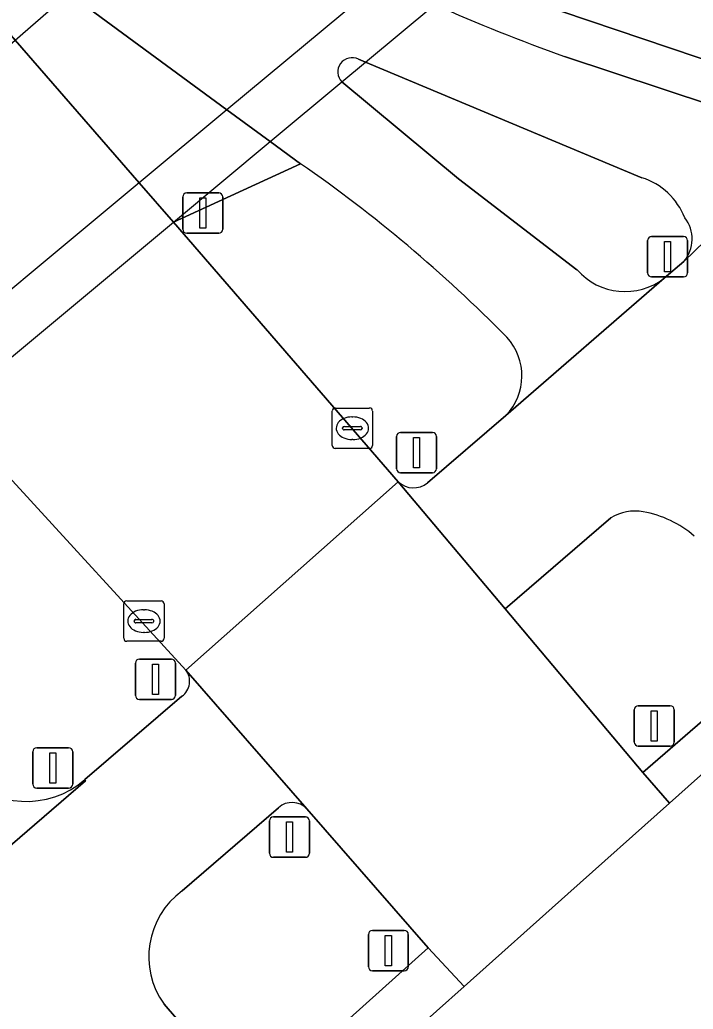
# Model space of a CAD drawing. Extents: x 155018 to 156648, y 383979 to 385733.
# Drawn here: x 156238.22 to 156254.91, y 384349.19 to 384373.69 of the extents above; entities that cross this region are included whole.
import ezdxf

# ---------------------------------------------------------------- set-up
doc = ezdxf.new("R2010")
doc.units = 0
for name, color, linetype in [('IMGEO_Berm_groen', 7, 'Continuous'), ('IMGEO_Duiker', 7, 'Continuous'), ('IMGEO_Fietspad_gesloten', 7, 'Continuous'), ('IMGEO_Fietspad_open', 7, 'Continuous'), ('IMGEO_Groenvoorziening', 7, 'Continuous'), ('IMGEO_Kolk', 7, 'Continuous'), ('IMGEO_Lichtmast', 7, 'Continuous'), ('IMGEO_OVBaan_gesloten', 7, 'Continuous'), ('IMGEO_Rijbaan_lokaal_gesloten', 7, 'Continuous'), ('IMGEO_Verkeersbordpaal', 7, 'Continuous'), ('IMGEO_Verkeerseiland_groen', 7, 'Continuous'), ('IMGEO_Verkeersregelinstallatiepaal', 7, 'Continuous')]:
    doc.layers.add(name, color=color, linetype=linetype)

msp = doc.modelspace()

# ---------------------------------------------------------------- linework, layer by layer
at = {"layer": 'IMGEO_Berm_groen'}
for points in [[(156356.722, 384458.585), (156284.156, 384394.551), (156281.216, 384392.15), (156258.755, 384372.59), (156257.673, 384371.862), (156250.993, 384374.116), (156248.897, 384374.961), (156247.639, 384375.564), (156246.122, 384376.331), (156243.194, 384378.03), (156240.62, 384379.79), (156239.272, 384380.837), (156238.76, 384379.953)], [(156251.718, 384372.783), (156257.824, 384370.758), (156258.372, 384371.127), (156259.365, 384371.795), (156359.095, 384458.649)], [(156234.997, 384378.387), (156232.164, 384381.612), (156228.277, 384385.805), (156227.625, 384385.25), (156231.386, 384380.937), (156238.109, 384373.189), (156241.177, 384369.653), (156242.025, 384368.676), (156245.176, 384370.126), (156244.427, 384370.674), (156243.352, 384371.463), (156239.677, 384374.155)], [(156242.335, 384357.591), (156237.947, 384362.372), (156236.325, 384363.933), (156235.364, 384364.813), (156232.961, 384366.879), (156231.905, 384367.74), (156223.918, 384374.253)], [(156245.176, 384370.126), (156242.025, 384368.676), (156247.598, 384362.253)], [(156248.322, 384362.227), (156250.262, 384363.89)], [(156252.864, 384361.363), (156250.249, 384359.103), (156253.657, 384355.054), (156256.986, 384357.938)], [(156239.834, 384354.878), (156242.238, 384356.943)]]:
    msp.add_lwpolyline(points, dxfattribs=at)
for centre, radius, start, end in [((156267.024, 384415.917), 45.769, 246.1253, 250.4623), ((156224.517, 384340.342), 36.248, 44.6864, 55.2541), ((156249.243, 384364.875), 1.417, 315.9767, 42.4892), ((156247.974, 384362.642), 0.541, 225.9318, 309.9548), ((156253.471, 384360.314), 1.212, 80.6951, 120.0527), ((156253.192, 384358.894), 2.659, 49.1431, 79.7017), ((156241.973, 384357.314), 0.456, 305.5641, 37.4089), ((156238.387, 384356.548), 2.21, 222.5825, 310.9009)]:
    msp.add_arc(centre, radius, start, end, dxfattribs=at)
at = {"layer": 'IMGEO_Duiker'}
for points in [[(156215.041, 384352.929), (156215.688, 384353.497), (156217.448, 384355.043), (156225.796, 384362.375), (156228.408, 384364.668), (156231.905, 384367.74), (156238.109, 384373.189), (156239.424, 384374.343), (156242.659, 384377.185), (156245.58, 384379.75), (156246.161, 384380.26), (156249.827, 384383.484)], [(156250.852, 384377.707), (156247.199, 384374.666), (156243.352, 384371.463), (156241.177, 384369.653), (156235.364, 384364.813), (156231.256, 384361.393), (156228.584, 384359.168), (156218.362, 384350.664)], [(156219.198, 384349.683), (156229.43, 384358.196), (156232.103, 384360.42), (156236.325, 384363.933), (156242.025, 384368.676), (156244.427, 384370.674), (156246.203, 384372.151), (156246.789, 384372.639), (156248.5, 384374.064), (156251.674, 384376.704)]]:
    msp.add_lwpolyline(points, dxfattribs=at)
at = {"layer": 'IMGEO_Fietspad_gesloten'}
for points in [[(156359.095, 384458.649), (156259.365, 384371.795), (156258.372, 384371.127), (156257.824, 384370.758), (156254.673, 384367.705), (156254.188, 384367.294), (156250.262, 384363.89), (156248.322, 384362.227)], [(156239.677, 384374.155), (156243.352, 384371.463), (156244.427, 384370.674), (156245.176, 384370.126)], [(156246.612, 384372.713), (156246.789, 384372.639), (156253.636, 384369.78)], [(156254.673, 384367.705), (156257.824, 384370.758), (156251.718, 384372.783)], [(156252.026, 384367.5), (156249.093, 384369.752), (156246.203, 384372.151)], [(156250.262, 384363.89), (156254.188, 384367.294)], [(156247.598, 384362.253), (156250.249, 384359.103), (156252.864, 384361.363)]]:
    msp.add_lwpolyline(points, dxfattribs=at)
for centre, radius, start, end in [((156267.024, 384415.917), 45.769, 246.1253, 250.4623), ((156246.451, 384372.4), 0.352, 62.8388, 225.0701), ((156224.517, 384340.342), 36.248, 44.6864, 55.2541), ((156253.112, 384368.155), 1.707, 21.7891, 72.1185), ((156254.029, 384368.262), 0.851, 319.1577, 38.3057), ((156253.217, 384368.548), 1.586, 221.3551, 307.7592), ((156249.243, 384364.875), 1.417, 315.9767, 42.4892), ((156247.974, 384362.642), 0.541, 225.9318, 309.9548), ((156253.471, 384360.314), 1.212, 80.6951, 120.0527), ((156253.192, 384358.894), 2.659, 49.1431, 79.7017)]:
    msp.add_arc(centre, radius, start, end, dxfattribs=at)
at = {"layer": 'IMGEO_Fietspad_open'}
for points in [[(156245.335, 384354.153), (156242.335, 384357.591)], [(156242.238, 384356.943), (156239.834, 384354.878), (156239.845, 384354.848), (156234.056, 384349.864), (156234.028, 384349.861), (156225.198, 384342.177), (156227.605, 384339.354), (156236.457, 384347.12)], [(156234.028, 384349.861), (156234.056, 384349.864), (156239.845, 384354.848), (156239.834, 384354.878)], [(156242.243, 384352.126), (156244.628, 384354.182)], [(156239.313, 384346.758), (156240.243, 384345.758), (156241.249, 384344.601), (156243.885, 384346.896), (156241.795, 384349.315)]]:
    msp.add_lwpolyline(points, dxfattribs=at)
for centre, radius, start, end in [((156241.973, 384357.314), 0.456, 305.5641, 37.4089), ((156238.387, 384356.548), 2.21, 222.5825, 310.9009), ((156244.967, 384353.807), 0.505, 43.1895, 132.1128), ((156243.439, 384350.494), 2.023, 126.2316, 215.6578)]:
    msp.add_arc(centre, radius, start, end, dxfattribs=at)
at = {"layer": 'IMGEO_Groenvoorziening'}
msp.add_lwpolyline([(156247.591, 384377.358), (156245.58, 384379.75), (156241.472, 384384.635), (156239.272, 384380.837), (156240.62, 384379.79), (156243.194, 384378.03), (156246.122, 384376.331), (156247.639, 384375.564), (156248.897, 384374.961), (156250.993, 384374.116), (156257.673, 384371.862), (156258.755, 384372.59), (156281.216, 384392.15), (156265.83, 384379.587), (156261.294, 384376.959)], dxfattribs=at)
at = {"layer": 'IMGEO_Kolk'}
for p, q in [((156245.96, 384363.152), (156245.96, 384364.004)), ((156246.035, 384364.078), (156246.887, 384364.078)), ((156246.961, 384364.004), (156246.961, 384363.152)), ((156246.448, 384363.858), (156246.473, 384363.858)), ((156246.219, 384363.572), (156246.219, 384363.584)), ((156246.657, 384363.535), (156246.259, 384363.535)), ((156246.262, 384363.621), (156246.66, 384363.621)), ((156246.703, 384363.584), (156246.703, 384363.572)), ((156246.471, 384363.298), (156246.446, 384363.298)), ((156246.887, 384363.078), (156246.035, 384363.078)), ((156240.796, 384358.377), (156240.796, 384359.229)), ((156240.871, 384359.303), (156241.723, 384359.303)), ((156241.797, 384359.229), (156241.797, 384358.377)), ((156241.284, 384359.083), (156241.309, 384359.083)), ((156241.055, 384358.797), (156241.055, 384358.809)), ((156241.493, 384358.76), (156241.095, 384358.76)), ((156241.098, 384358.846), (156241.496, 384358.846)), ((156241.539, 384358.809), (156241.539, 384358.797)), ((156241.307, 384358.523), (156241.282, 384358.523)), ((156241.723, 384358.303), (156240.871, 384358.303))]:
    msp.add_line(p, q, dxfattribs=at)
for points in [[(156245.96, 384363.152), (156245.96, 384364.004)], [(156246.035, 384364.078), (156246.887, 384364.078)], [(156246.961, 384364.004), (156246.961, 384363.152)], [(156246.887, 384363.078), (156246.035, 384363.078)], [(156240.796, 384358.377), (156240.796, 384359.229)], [(156240.871, 384359.303), (156241.723, 384359.303)], [(156241.797, 384359.229), (156241.797, 384358.377)], [(156241.723, 384358.303), (156240.871, 384358.303)]]:
    msp.add_lwpolyline(points, dxfattribs=at)
for centre, radius, start, end in [((156246.037, 384364.002), 0.0765, 91.552, 178.448), ((156246.037, 384364.002), 0.0765, 91.552, 178.448), ((156246.885, 384364.002), 0.0765, 1.552, 88.448), ((156246.885, 384364.002), 0.0765, 1.552, 88.448), ((156246.259, 384363.581), 0.0403, 85.8775, 175.7526), ((156246.256, 384363.571), 0.0366, 178.938, 274.7102), ((156246.66, 384363.578), 0.043, 264.8664, 352.4533), ((156246.664, 384363.583), 0.0386, 1.7309, 96.639), ((156246.037, 384363.154), 0.0765, 181.552, 268.448), ((156246.037, 384363.154), 0.0765, 181.552, 268.448), ((156246.885, 384363.154), 0.0765, 271.552, 358.448), ((156246.885, 384363.154), 0.0765, 271.552, 358.448), ((156240.873, 384359.227), 0.0765, 91.552, 178.448), ((156240.873, 384359.227), 0.0765, 91.552, 178.448), ((156241.721, 384359.227), 0.0765, 1.552, 88.448), ((156241.721, 384359.227), 0.0765, 1.552, 88.448), ((156241.095, 384358.806), 0.0403, 85.8775, 175.7526), ((156241.092, 384358.796), 0.0366, 178.938, 274.7102), ((156241.496, 384358.803), 0.043, 264.8664, 352.4533), ((156241.5, 384358.808), 0.0386, 1.7309, 96.639), ((156240.873, 384358.379), 0.0765, 181.552, 268.448), ((156240.873, 384358.379), 0.0765, 181.552, 268.448), ((156241.721, 384358.379), 0.0765, 271.552, 358.448), ((156241.721, 384358.379), 0.0765, 271.552, 358.448)]:
    msp.add_arc(centre, radius, start, end, dxfattribs=at)
for centre, major_axis, ratio, start_param, end_param in [((156246.447, 384363.578), (-0.387, 0.002), 0.722429, 4.712389, 7.853982), ((156246.472, 384363.578), (-0.39, 0.002), 0.717154, 1.570796, 4.712389), ((156241.283, 384358.803), (-0.387, 0.002), 0.722429, 4.712389, 7.853982), ((156241.308, 384358.803), (-0.39, 0.002), 0.717154, 1.570796, 4.712389)]:
    msp.add_ellipse(centre, major_axis=major_axis, ratio=ratio, start_param=start_param, end_param=end_param, dxfattribs=at)
at = {"layer": 'IMGEO_Lichtmast'}
for p, q in [((156242.359, 384369.404), (156243.149, 384369.404)), ((156243.149, 384369.404), (156242.359, 384369.404)), ((156242.259, 384368.504), (156242.259, 384369.304)), ((156242.259, 384369.304), (156242.259, 384368.504)), ((156243.249, 384369.304), (156243.249, 384368.504)), ((156243.249, 384368.504), (156243.249, 384369.304)), ((156243.149, 384368.404), (156242.359, 384368.404)), ((156242.359, 384368.404), (156243.149, 384368.404)), ((156253.775, 384367.423), (156253.775, 384368.223)), ((156253.775, 384368.223), (156253.775, 384367.423)), ((156253.875, 384368.323), (156254.665, 384368.323)), ((156254.665, 384368.323), (156253.875, 384368.323)), ((156254.765, 384368.223), (156254.765, 384367.423)), ((156254.765, 384367.423), (156254.765, 384368.223)), ((156254.665, 384367.323), (156253.875, 384367.323)), ((156253.875, 384367.323), (156254.665, 384367.323))]:
    msp.add_line(p, q, dxfattribs=at)
for points in [[(156242.679, 384369.279), (156242.829, 384369.279), (156242.829, 384368.529), (156242.679, 384368.529), (156242.679, 384369.279)], [(156254.195, 384368.198), (156254.345, 384368.198), (156254.345, 384367.448), (156254.195, 384367.448), (156254.195, 384368.198)]]:
    msp.add_lwpolyline(points, dxfattribs=at)
for centre, start, end in [((156242.359, 384369.304), 90, 180), ((156242.359, 384369.304), 90, 180), ((156243.149, 384369.304), 0, 90), ((156243.149, 384369.304), 360, 90), ((156242.359, 384368.504), 180, 270), ((156242.359, 384368.504), 180, 270), ((156243.149, 384368.504), 270, 0), ((156243.149, 384368.504), 270, 0), ((156253.875, 384368.223), 90, 180), ((156253.875, 384368.223), 90, 180), ((156254.665, 384368.223), 0, 90), ((156254.665, 384368.223), 360, 90), ((156253.875, 384367.423), 180, 270), ((156253.875, 384367.423), 180, 270), ((156254.665, 384367.423), 270, 0), ((156254.665, 384367.423), 270, 0)]:
    msp.add_arc(centre, 0.1, start, end, dxfattribs=at)
at = {"layer": 'IMGEO_OVBaan_gesloten'}
msp.add_lwpolyline([(156223.918, 384374.253), (156231.905, 384367.74), (156232.961, 384366.879), (156235.364, 384364.813), (156236.325, 384363.933), (156237.947, 384362.372), (156242.335, 384357.591), (156247.598, 384362.253), (156242.025, 384368.676), (156241.177, 384369.653), (156238.109, 384373.189), (156231.386, 384380.937)], dxfattribs=at)
msp.add_lwpolyline([(156254.318, 384354.295), (156254.318, 384354.295), (156253.657, 384355.054), (156250.249, 384359.103), (156247.598, 384362.253), (156242.335, 384357.591), (156245.335, 384354.153), (156248.336, 384350.712), (156249.228, 384349.758), (156251.8, 384352.051)], close=True, dxfattribs=at)
at = {"layer": 'IMGEO_Rijbaan_lokaal_gesloten'}
for points in [[(156303.292, 384396.148), (156340.891, 384428.127), (156340.891, 384428.127), (156340.295, 384428.823), (156342.567, 384430.767), (156343.169, 384430.064), (156362.56, 384446.557), (156361.027, 384448.315), (156359.151, 384446.676), (156285.202, 384382.365), (156263.468, 384363.548), (156261.58, 384361.913), (156259.8, 384360.372), (156256.986, 384357.938), (156253.657, 384355.054), (156254.318, 384354.295), (156254.318, 384354.295), (156259.242, 384358.683), (156290.516, 384385.282), (156301.015, 384394.212), (156301.015, 384394.212), (156300.81, 384394.458), (156303.105, 384396.372)], [(156239.633, 384341.207), (156249.228, 384349.758), (156248.336, 384350.712), (156243.972, 384346.795), (156243.885, 384346.896), (156241.249, 384344.601), (156241.319, 384344.496), (156238.787, 384342.185)]]:
    msp.add_lwpolyline(points, close=True, dxfattribs=at)
at = {"layer": 'IMGEO_Verkeersbordpaal'}
for p, q in [((156238.541, 384354.768), (156238.541, 384355.568)), ((156238.541, 384355.568), (156238.541, 384354.768)), ((156238.641, 384355.668), (156239.431, 384355.668)), ((156239.431, 384355.668), (156238.641, 384355.668)), ((156239.531, 384355.568), (156239.531, 384354.768)), ((156239.531, 384354.768), (156239.531, 384355.568)), ((156239.431, 384354.668), (156238.641, 384354.668)), ((156238.641, 384354.668), (156239.431, 384354.668))]:
    msp.add_line(p, q, dxfattribs=at)
msp.add_lwpolyline([(156238.961, 384355.543), (156239.111, 384355.543), (156239.111, 384354.793), (156238.961, 384354.793), (156238.961, 384355.543)], dxfattribs=at)
for centre, start, end in [((156238.641, 384355.568), 90, 180), ((156238.641, 384355.568), 90, 180), ((156239.431, 384355.568), 0, 90), ((156239.431, 384355.568), 360, 90), ((156238.641, 384354.768), 180, 270), ((156238.641, 384354.768), 180, 270), ((156239.431, 384354.768), 270, 0), ((156239.431, 384354.768), 270, 0)]:
    msp.add_arc(centre, 0.1, start, end, dxfattribs=at)
at = {"layer": 'IMGEO_Verkeerseiland_groen'}
for points in [[(156246.789, 384372.639), (156246.612, 384372.713)], [(156253.636, 384369.78), (156246.789, 384372.639)], [(156246.203, 384372.151), (156249.093, 384369.752), (156252.026, 384367.5)], [(156254.188, 384367.294), (156254.673, 384367.705)], [(156244.628, 384354.182), (156242.243, 384352.126)], [(156248.336, 384350.712), (156245.335, 384354.153)], [(156241.795, 384349.315), (156243.885, 384346.896), (156243.972, 384346.795), (156248.336, 384350.712)]]:
    msp.add_lwpolyline(points, dxfattribs=at)
for centre, radius, start, end in [((156246.451, 384372.4), 0.352, 62.8388, 225.0701), ((156253.112, 384368.155), 1.707, 21.7891, 72.1185), ((156254.029, 384368.262), 0.851, 319.1577, 38.3057), ((156253.217, 384368.548), 1.586, 221.3551, 307.7592), ((156244.967, 384353.807), 0.505, 43.1895, 132.1128), ((156243.439, 384350.494), 2.023, 126.2316, 215.6578)]:
    msp.add_arc(centre, radius, start, end, dxfattribs=at)
at = {"layer": 'IMGEO_Verkeersregelinstallatiepaal'}
for p, q in [((156247.555, 384362.574), (156247.555, 384363.374)), ((156247.555, 384363.374), (156247.555, 384362.574)), ((156247.655, 384363.474), (156248.445, 384363.474)), ((156248.445, 384363.474), (156247.655, 384363.474)), ((156248.545, 384363.374), (156248.545, 384362.574)), ((156248.545, 384362.574), (156248.545, 384363.374)), ((156248.445, 384362.474), (156247.655, 384362.474)), ((156247.655, 384362.474), (156248.445, 384362.474)), ((156241.087, 384356.963), (156241.087, 384357.763)), ((156241.087, 384357.763), (156241.087, 384356.963)), ((156241.187, 384357.863), (156241.977, 384357.863)), ((156241.977, 384357.863), (156241.187, 384357.863)), ((156242.077, 384357.763), (156242.077, 384356.963)), ((156242.077, 384356.963), (156242.077, 384357.763)), ((156241.977, 384356.863), (156241.187, 384356.863)), ((156241.187, 384356.863), (156241.977, 384356.863)), ((156253.545, 384356.707), (156254.335, 384356.707)), ((156254.335, 384356.707), (156253.545, 384356.707)), ((156253.445, 384355.807), (156253.445, 384356.607)), ((156253.445, 384356.607), (156253.445, 384355.807)), ((156254.435, 384356.607), (156254.435, 384355.807)), ((156254.435, 384355.807), (156254.435, 384356.607)), ((156254.335, 384355.707), (156253.545, 384355.707)), ((156253.545, 384355.707), (156254.335, 384355.707)), ((156244.407, 384353.054), (156244.407, 384353.854)), ((156244.407, 384353.854), (156244.407, 384353.054)), ((156244.507, 384353.954), (156245.297, 384353.954)), ((156245.297, 384353.954), (156244.507, 384353.954)), ((156245.397, 384353.854), (156245.397, 384353.054)), ((156245.397, 384353.054), (156245.397, 384353.854)), ((156245.297, 384352.954), (156244.507, 384352.954)), ((156244.507, 384352.954), (156245.297, 384352.954)), ((156246.857, 384350.245), (156246.857, 384351.045)), ((156246.857, 384351.045), (156246.857, 384350.245)), ((156246.957, 384351.145), (156247.747, 384351.145)), ((156247.747, 384351.145), (156246.957, 384351.145)), ((156247.847, 384351.045), (156247.847, 384350.245)), ((156247.847, 384350.245), (156247.847, 384351.045)), ((156247.747, 384350.145), (156246.957, 384350.145)), ((156246.957, 384350.145), (156247.747, 384350.145))]:
    msp.add_line(p, q, dxfattribs=at)
for points in [[(156247.975, 384363.349), (156248.125, 384363.349), (156248.125, 384362.599), (156247.975, 384362.599), (156247.975, 384363.349)], [(156241.507, 384357.738), (156241.657, 384357.738), (156241.657, 384356.988), (156241.507, 384356.988), (156241.507, 384357.738)], [(156253.865, 384356.582), (156254.015, 384356.582), (156254.015, 384355.832), (156253.865, 384355.832), (156253.865, 384356.582)], [(156244.827, 384353.829), (156244.977, 384353.829), (156244.977, 384353.079), (156244.827, 384353.079), (156244.827, 384353.829)], [(156247.277, 384351.02), (156247.427, 384351.02), (156247.427, 384350.27), (156247.277, 384350.27), (156247.277, 384351.02)]]:
    msp.add_lwpolyline(points, dxfattribs=at)
for centre, start, end in [((156247.655, 384363.374), 90, 180), ((156247.655, 384363.374), 90, 180), ((156248.445, 384363.374), 0, 90), ((156248.445, 384363.374), 360, 90), ((156247.655, 384362.574), 180, 270), ((156247.655, 384362.574), 180, 270), ((156248.445, 384362.574), 270, 0), ((156248.445, 384362.574), 270, 0), ((156241.187, 384357.763), 90, 180), ((156241.187, 384357.763), 90, 180), ((156241.977, 384357.763), 0, 90), ((156241.977, 384357.763), 360, 90), ((156241.187, 384356.963), 180, 270), ((156241.187, 384356.963), 180, 270), ((156241.977, 384356.963), 270, 0), ((156241.977, 384356.963), 270, 0), ((156253.545, 384356.607), 90, 180), ((156253.545, 384356.607), 90, 180), ((156254.335, 384356.607), 0, 90), ((156254.335, 384356.607), 360, 90), ((156253.545, 384355.807), 180, 270), ((156253.545, 384355.807), 180, 270), ((156254.335, 384355.807), 270, 0), ((156254.335, 384355.807), 270, 0), ((156244.507, 384353.854), 90, 180), ((156244.507, 384353.854), 90, 180), ((156245.297, 384353.854), 0, 90), ((156245.297, 384353.854), 360, 90), ((156244.507, 384353.054), 180, 270), ((156244.507, 384353.054), 180, 270), ((156245.297, 384353.054), 270, 0), ((156245.297, 384353.054), 270, 0), ((156246.957, 384351.045), 90, 180), ((156246.957, 384351.045), 90, 180), ((156247.747, 384351.045), 0, 90), ((156247.747, 384351.045), 360, 90), ((156246.957, 384350.245), 180, 270), ((156246.957, 384350.245), 180, 270), ((156247.747, 384350.245), 270, 0), ((156247.747, 384350.245), 270, 0)]:
    msp.add_arc(centre, 0.1, start, end, dxfattribs=at)

doc.saveas('drawing.dxf')
